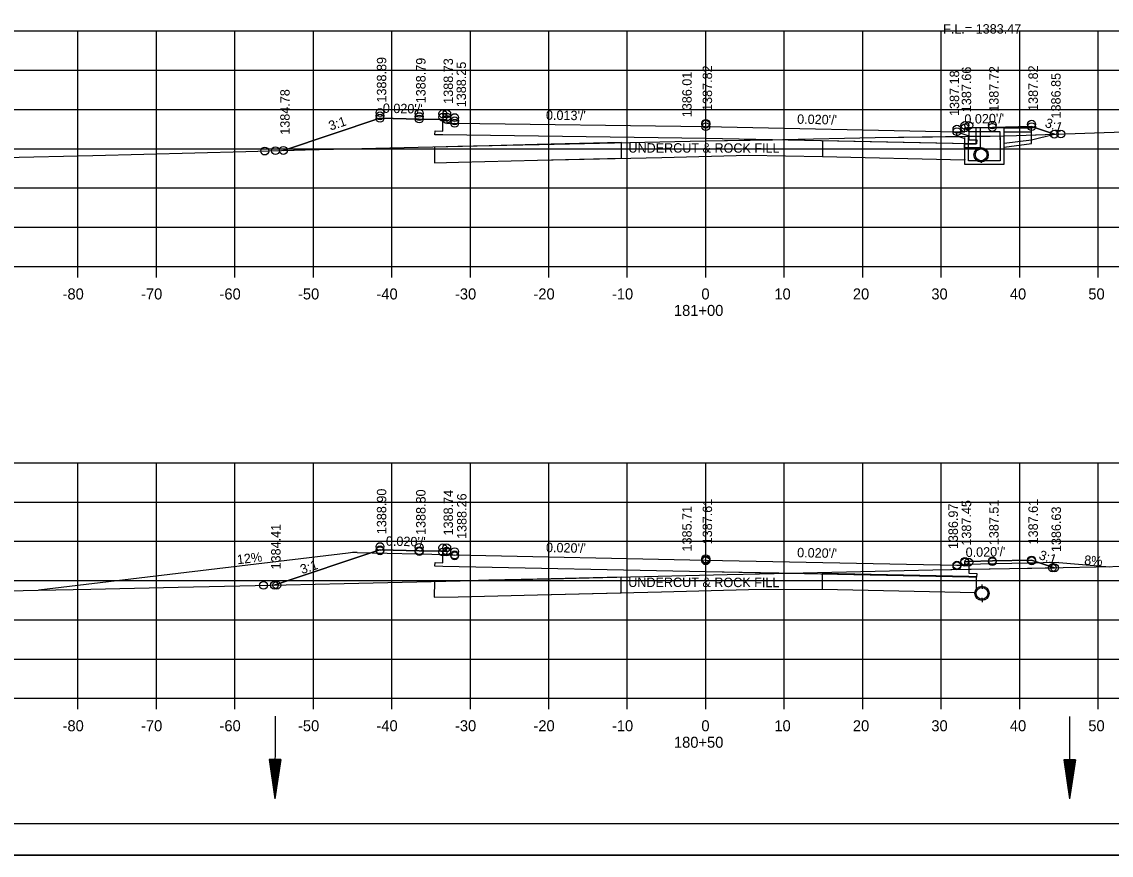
# Model space of a CAD drawing. Extents: x 1374311 to 1383814, y 384102 to 406278.
# Drawn here: x 1382552.9 to 1382691.7, y 397958.3 to 398064.4 of the extents above; entities that cross this region are included whole.
import ezdxf

# ---------------------------------------------------------------- set-up
doc = ezdxf.new("R2010")
doc.units = 0
for name, color, linetype in [('R_Axis', 7, 'Continuous'), ('R_Axis Annot', 7, 'Continuous'), ('R_Border', 7, 'Continuous'), ('R_Draft', 7, 'Continuous'), ('R_Drive', 7, 'Continuous'), ('R_Exist Surface', 7, 'Continuous'), ('R_Fin Surface', 7, 'Continuous'), ('R_Grid', 7, 'Continuous'), ('R_No Plot', 7, 'Continuous'), ('R_Water', 7, 'Continuous'), ('R_Water Annot', 7, 'Continuous'), ('R_Xsect Elev', 7, 'Continuous'), ('R_Xsect Slope', 7, 'Continuous')]:
    doc.layers.add(name, color=color, linetype=linetype)

msp = doc.modelspace()

# ---------------------------------------------------------------- linework, layer by layer
at = {"layer": 'R_Axis'}
for p, q in [((1382500.07, 398033.24), (1382780.07, 398033.24)), ((1382560.07, 398031.84), (1382560.07, 398033.24)), ((1382570.07, 398031.84), (1382570.07, 398033.24)), ((1382580.07, 398031.84), (1382580.07, 398033.24)), ((1382590.07, 398031.84), (1382590.07, 398033.24)), ((1382600.07, 398031.84), (1382600.07, 398033.24)), ((1382610.07, 398031.84), (1382610.07, 398033.24)), ((1382620.07, 398031.84), (1382620.07, 398033.24)), ((1382630.07, 398031.84), (1382630.07, 398033.24)), ((1382640.07, 398031.84), (1382640.07, 398033.24)), ((1382650.07, 398031.84), (1382650.07, 398033.24)), ((1382660.07, 398031.84), (1382660.07, 398033.24)), ((1382670.07, 398031.84), (1382670.07, 398033.24)), ((1382680.07, 398031.84), (1382680.07, 398033.24)), ((1382690.07, 398031.84), (1382690.07, 398033.24)), ((1382500.07, 397978.24), (1382780.07, 397978.24)), ((1382560.07, 397976.84), (1382560.07, 397978.24)), ((1382570.07, 397976.84), (1382570.07, 397978.24)), ((1382580.07, 397976.84), (1382580.07, 397978.24)), ((1382590.07, 397976.84), (1382590.07, 397978.24)), ((1382600.07, 397976.84), (1382600.07, 397978.24)), ((1382610.07, 397976.84), (1382610.07, 397978.24)), ((1382620.07, 397976.84), (1382620.07, 397978.24)), ((1382630.07, 397976.84), (1382630.07, 397978.24)), ((1382640.07, 397976.84), (1382640.07, 397978.24)), ((1382650.07, 397976.84), (1382650.07, 397978.24)), ((1382660.07, 397976.84), (1382660.07, 397978.24)), ((1382670.07, 397976.84), (1382670.07, 397978.24)), ((1382680.07, 397976.84), (1382680.07, 397978.24)), ((1382690.07, 397976.84), (1382690.07, 397978.24))]:
    msp.add_line(p, q, dxfattribs=at)
at = {"layer": 'R_Border'}
msp.add_line((1382798.25, 397962.24), (1382482.07, 397962.24), dxfattribs=at)
at = {"layer": 'R_Draft'}
for p, q in [((1382584.44, 397970.44), (1382585.18, 397965.44)), ((1382585.94, 397970.44), (1382584.44, 397970.44)), ((1382584.57, 397970.44), (1382585.18, 397966.28)), ((1382584.69, 397970.44), (1382585.19, 397967.14)), ((1382584.82, 397970.44), (1382585.19, 397967.97)), ((1382584.95, 397970.44), (1382585.19, 397968.82)), ((1382585.07, 397970.44), (1382585.19, 397969.65)), ((1382585.94, 397970.44), (1382585.18, 397965.44)), ((1382585.82, 397970.44), (1382585.18, 397966.28)), ((1382585.43, 397970.44), (1382585.19, 397968.82)), ((1382585.69, 397970.44), (1382585.19, 397967.14)), ((1382585.56, 397970.44), (1382585.19, 397967.97)), ((1382585.31, 397970.44), (1382585.19, 397969.65)), ((1382685.67, 397970.42), (1382686.42, 397965.42)), ((1382687.17, 397970.42), (1382685.67, 397970.42)), ((1382685.8, 397970.42), (1382686.42, 397966.26)), ((1382685.93, 397970.42), (1382686.42, 397967.12)), ((1382686.05, 397970.42), (1382686.42, 397967.95)), ((1382686.18, 397970.42), (1382686.42, 397968.8)), ((1382686.31, 397970.42), (1382686.42, 397969.63)), ((1382687.17, 397970.42), (1382686.42, 397965.42)), ((1382686.67, 397970.42), (1382686.42, 397968.8)), ((1382686.92, 397970.42), (1382686.42, 397967.12)), ((1382687.05, 397970.42), (1382686.42, 397966.26)), ((1382686.8, 397970.42), (1382686.42, 397967.95)), ((1382686.54, 397970.42), (1382686.42, 397969.63))]:
    msp.add_line(p, q, dxfattribs=at)
at = {"layer": 'R_Drive'}
for p, q in [((1382594.51, 397996.74), (1382555.09, 397992.01)), ((1382595.63, 397996.79), (1382607.07, 397996.57)), ((1382685.07, 397995.52), (1382673.07, 397995.28)), ((1382685.07, 397995.52), (1382691.56, 397994.99))]:
    msp.add_line(p, q, dxfattribs=at)
msp.add_arc((1382595.47, 397988.8), 8, 88.854, 96.843, dxfattribs=at)
at = {"layer": 'R_Exist Surface'}
for p, q in [((1382675.16, 398048.37), (1382675.17, 398048.29)), ((1382675.16, 398046.54), (1382675.17, 398046.46)), ((1382675.24, 397992.72), (1382675.28, 397992.33)), ((1382675.24, 397990.88), (1382675.28, 397990.5))]:
    msp.add_line(p, q, dxfattribs=at)
for points in [[(1382500.07, 398045.83), (1382513.61, 398046.18), (1382519.36, 398046.3), (1382520.45, 398046.33), (1382540.14, 398046.86), (1382544.42, 398046.97), (1382550.7, 398047.14), (1382561.98, 398047.37), (1382581.48, 398047.87), (1382585.99, 398048.01), (1382589.04, 398048.1), (1382603.41, 398048.43), (1382614.7, 398048.67), (1382618.86, 398048.78), (1382639.99, 398049.25), (1382649.9, 398049.4), (1382661.65, 398049.65), (1382676.32, 398049.85), (1382679.66, 398049.93), (1382693.35, 398050.37)], [(1382500.07, 397991.03), (1382524.52, 397991.34), (1382532.6, 397991.54), (1382540.05, 397991.71), (1382541.49, 397991.73), (1382555.01, 397992.01), (1382561.71, 397992.15), (1382572.86, 397992.38), (1382586.6, 397992.68), (1382593.98, 397992.84), (1382618.04, 397993.41), (1382620.27, 397993.46), (1382625.19, 397993.58), (1382642.81, 397994.01), (1382646.9, 397994.11), (1382652.48, 397994.23), (1382669, 397994.6), (1382678.76, 397994.79), (1382685.6, 397994.88), (1382698.21, 397995.15)]]:
    msp.add_lwpolyline(points, dxfattribs=at)
for centre in [(1382675.15, 398047.46), (1382675.26, 397991.61)]:
    msp.add_circle(centre, 0.917, dxfattribs=at)
at = {"layer": 'R_Fin Surface'}
for p, q in [((1382618.59, 398048.76), (1382612.46, 398048.61)), ((1382629.31, 398049.02), (1382618.59, 398048.76)), ((1382629.31, 398047.02), (1382629.31, 398049.02)), ((1382673.66, 398048.84), (1382654.96, 398049.25)), ((1382654.96, 398049.25), (1382654.96, 398047.25)), ((1382673.06, 398046.85), (1382673.08, 398048.85)), ((1382673.08, 398048.85), (1382673.66, 398048.84)), ((1382654.96, 398047.25), (1382673.08, 398046.84)), ((1382673.58, 397993.73), (1382654.88, 397994.14)), ((1382654.88, 397994.14), (1382654.88, 397992.14)), ((1382618.57, 397993.42), (1382612.44, 397993.27)), ((1382629.29, 397993.68), (1382618.57, 397993.42)), ((1382629.29, 397991.68), (1382629.29, 397993.68)), ((1382674.58, 397993.7), (1382673.58, 397993.73)), ((1382674.55, 397991.92), (1382674.58, 397993.7)), ((1382654.88, 397992.14), (1382674.45, 397991.71))]:
    msp.add_line(p, q, dxfattribs=at)
for points in [[(1382586.25, 398048.02), (1382598.55, 398052.12), (1382598.56, 398052.12), (1382603.56, 398052.02), (1382603.56, 398052.02), (1382603.56, 398052.02), (1382606.56, 398051.96), (1382607.06, 398051.96), (1382607.06, 398051.96), (1382607.06, 398051.96), (1382607.07, 398051.46), (1382607.07, 398051.46), (1382608.07, 398051.48), (1382608.09, 398051.48), (1382640.07, 398051.05), (1382640.09, 398051.05), (1382672.07, 398050.41), (1382672.07, 398050.41), (1382673.07, 398050.39), (1382673.07, 398050.39), (1382673.08, 398050.89), (1382673.58, 398050.89), (1382673.58, 398050.89), (1382673.58, 398050.89), (1382676.58, 398050.95), (1382681.58, 398051.05), (1382681.58, 398051.05), (1382681.58, 398051.05), (1382684.48, 398050.09)], [(1382673.58, 398050.89), (1382673.59, 398049.37), (1382674.59, 398049.36), (1382674.58, 398048.86), (1382673.58, 398048.88), (1382640.07, 398049.55), (1382606.56, 398050), (1382605.56, 398050.02), (1382605.57, 398050.52), (1382606.57, 398050.49), (1382606.56, 398051.96)], [(1382612.46, 398048.61), (1382608.49, 398048.51), (1382605.51, 398048.45)], [(1382605.51, 398048.45), (1382605.51, 398046.45), (1382608.54, 398046.51), (1382618.64, 398046.76), (1382629.31, 398047.02)], [(1382605.51, 398048.45), (1382605.51, 398046.45), (1382608.54, 398046.51), (1382618.64, 398046.76), (1382634.45, 398047.14), (1382645.53, 398047.41), (1382654.96, 398047.25)], [(1382585.09, 397992.65), (1382598.55, 397997.13), (1382598.56, 397997.14), (1382603.56, 397997.04), (1382603.56, 397997.04), (1382603.56, 397997.04), (1382606.56, 397996.98), (1382607.06, 397996.98), (1382607.06, 397996.98), (1382607.06, 397996.98), (1382607.07, 397996.48), (1382608.07, 397996.5), (1382608.07, 397996.5), (1382640.04, 397995.85), (1382640.07, 397995.85), (1382672.04, 397995.2), (1382672.07, 397995.2), (1382673.07, 397995.18), (1382673.07, 397995.18), (1382673.07, 397995.18), (1382673.08, 397995.68), (1382673.58, 397995.68), (1382673.58, 397995.68), (1382673.58, 397995.68), (1382676.58, 397995.74), (1382681.58, 397995.84), (1382681.58, 397995.84), (1382684.52, 397994.86), (1382684.52, 397994.86)], [(1382673.58, 397995.68), (1382673.59, 397994.16), (1382674.59, 397994.15), (1382674.58, 397993.65), (1382673.58, 397993.67), (1382640.07, 397994.35), (1382606.56, 397995.03), (1382605.56, 397995.05), (1382605.57, 397995.55), (1382606.57, 397995.51), (1382606.56, 397996.98)], [(1382605.49, 397993.11), (1382605.48, 397991.11), (1382608.52, 397991.17), (1382618.62, 397991.42), (1382629.29, 397991.68)], [(1382605.49, 397993.11), (1382605.48, 397991.11), (1382608.52, 397991.17), (1382618.62, 397991.42), (1382634.43, 397991.81), (1382645.51, 397992.08), (1382654.88, 397992.14)], [(1382612.44, 397993.27), (1382608.47, 397993.17), (1382605.49, 397993.11)]]:
    msp.add_lwpolyline(points, dxfattribs=at)
for centre, radius, start, end in [((1382673.13, 398046.9), 0.0806, 217.6001, 232.3662), ((1382675.32, 397991.42), 0.917, 147.2882, 162.0543)]:
    msp.add_arc(centre, radius, start, end, dxfattribs=at)
at = {"layer": 'R_Grid'}
for p, q in [((1382500.07, 398063.24), (1382780.07, 398063.24)), ((1382560.07, 398033.24), (1382560.07, 398063.24)), ((1382570.07, 398033.24), (1382570.07, 398063.24)), ((1382580.07, 398033.24), (1382580.07, 398063.24)), ((1382590.07, 398033.24), (1382590.07, 398063.24)), ((1382600.07, 398033.24), (1382600.07, 398063.24)), ((1382610.07, 398033.24), (1382610.07, 398063.24)), ((1382620.07, 398033.24), (1382620.07, 398063.24)), ((1382630.07, 398033.24), (1382630.07, 398063.24)), ((1382640.07, 398033.24), (1382640.07, 398063.24)), ((1382650.07, 398033.24), (1382650.07, 398063.24)), ((1382660.07, 398033.24), (1382660.07, 398063.24)), ((1382670.07, 398033.24), (1382670.07, 398063.24)), ((1382680.07, 398033.24), (1382680.07, 398063.24)), ((1382690.07, 398033.24), (1382690.07, 398063.24)), ((1382500.07, 398058.24), (1382780.07, 398058.24)), ((1382500.07, 398053.24), (1382780.07, 398053.24)), ((1382500.07, 398048.24), (1382780.07, 398048.24)), ((1382500.07, 398043.24), (1382780.07, 398043.24)), ((1382500.07, 398038.24), (1382780.07, 398038.24)), ((1382500.07, 398033.24), (1382780.07, 398033.24)), ((1382500.07, 398008.24), (1382780.07, 398008.24)), ((1382560.07, 397978.24), (1382560.07, 398008.24)), ((1382570.07, 397978.24), (1382570.07, 398008.24)), ((1382580.07, 397978.24), (1382580.07, 398008.24)), ((1382590.07, 397978.24), (1382590.07, 398008.24)), ((1382600.07, 397978.24), (1382600.07, 398008.24)), ((1382610.07, 397978.24), (1382610.07, 398008.24)), ((1382620.07, 397978.24), (1382620.07, 398008.24)), ((1382630.07, 397978.24), (1382630.07, 398008.24)), ((1382640.07, 397978.24), (1382640.07, 398008.24)), ((1382650.07, 397978.24), (1382650.07, 398008.24)), ((1382660.07, 397978.24), (1382660.07, 398008.24)), ((1382670.07, 397978.24), (1382670.07, 398008.24)), ((1382680.07, 397978.24), (1382680.07, 398008.24)), ((1382690.07, 397978.24), (1382690.07, 398008.24)), ((1382500.07, 398003.24), (1382780.07, 398003.24)), ((1382500.07, 397998.24), (1382780.07, 397998.24)), ((1382500.07, 397993.24), (1382780.07, 397993.24)), ((1382500.07, 397988.24), (1382780.07, 397988.24)), ((1382500.07, 397983.24), (1382780.07, 397983.24)), ((1382500.07, 397978.24), (1382780.07, 397978.24))]:
    msp.add_line(p, q, dxfattribs=at)
at = {"layer": 'R_No Plot'}
msp.add_line((1382469.67, 397958.26), (1382803, 397958.26), dxfattribs=at)
for points in [[(1382469.66, 398171.59), (1382803, 398171.59), (1382803, 397958.25), (1382469.66, 397958.25)], [(1382715.99, 398167.7), (1382715.99, 398157.82), (1382751.72, 398157.82), (1382751.72, 398154.9), (1382774.92, 398154.9), (1382774.92, 398130.56), (1382798.25, 398130.56), (1382798.25, 397962.24), (1382482.07, 397962.24), (1382482.07, 398167.7)], [(1382586.25, 398048.02), (1382589.04, 398048.1), (1382603.41, 398048.43), (1382614.7, 398048.67), (1382618.86, 398048.78), (1382639.99, 398049.25), (1382648.55, 398049.38), (1382640.07, 398049.55), (1382606.56, 398050), (1382605.56, 398050.02), (1382605.57, 398050.52), (1382606.57, 398050.49), (1382606.56, 398051.96), (1382603.56, 398052.02), (1382603.56, 398052.02), (1382603.56, 398052.02), (1382598.56, 398052.12), (1382598.55, 398052.12)], [(1382673.59, 398049.82), (1382676.32, 398049.85), (1382679.66, 398049.93), (1382684.48, 398050.09), (1382681.58, 398051.05), (1382681.58, 398051.05), (1382681.58, 398051.05), (1382676.58, 398050.95), (1382673.58, 398050.89), (1382673.58, 398050.89)], [(1382648.55, 398049.38), (1382649.9, 398049.4), (1382661.65, 398049.65), (1382673.59, 398049.82), (1382673.59, 398049.37), (1382674.59, 398049.36), (1382674.58, 398048.86), (1382673.58, 398048.88)], [(1382585.09, 397992.65), (1382586.6, 397992.68), (1382593.98, 397992.84), (1382618.04, 397993.41), (1382620.27, 397993.46), (1382625.19, 397993.58), (1382642.81, 397994.01), (1382646.9, 397994.11), (1382649.37, 397994.16), (1382640.07, 397994.35), (1382606.56, 397995.03), (1382605.56, 397995.05), (1382605.57, 397995.55), (1382606.57, 397995.51), (1382606.56, 397996.98), (1382603.56, 397997.04), (1382603.56, 397997.04), (1382603.56, 397997.04), (1382598.56, 397997.14), (1382598.55, 397997.13)], [(1382673.59, 397994.69), (1382678.76, 397994.79), (1382684.52, 397994.86), (1382684.52, 397994.86), (1382681.58, 397995.84), (1382681.58, 397995.84), (1382676.58, 397995.74), (1382673.58, 397995.68), (1382673.58, 397995.68)], [(1382649.37, 397994.16), (1382652.48, 397994.23), (1382669, 397994.6), (1382673.59, 397994.69), (1382673.59, 397994.16), (1382674.59, 397994.15), (1382674.58, 397993.65), (1382673.58, 397993.67)]]:
    msp.add_lwpolyline(points, close=True, dxfattribs=at)
for centre in [(1382598.56, 398052.84), (1382598.56, 398052.43), (1382598.56, 398052.12), (1382603.56, 398052.74), (1382603.56, 398052.33), (1382603.56, 398052.02), (1382606.56, 398052.68), (1382606.56, 398052.27), (1382607.06, 398052.68), (1382607.06, 398052.27), (1382607.06, 398051.96), (1382608.07, 398052.2), (1382608.07, 398051.79), (1382608.07, 398051.48), (1382640.07, 398051.46), (1382640.07, 398051.36), (1382640.07, 398051.05), (1382672.07, 398050.72), (1382672.07, 398050.72), (1382672.07, 398050.41), (1382673.08, 398051.2), (1382673.08, 398051.2), (1382673.08, 398050.89), (1382673.58, 398051.2), (1382673.58, 398051.2), (1382676.58, 398051.26), (1382676.58, 398051.26), (1382676.58, 398050.95), (1382681.58, 398051.36), (1382681.58, 398051.36), (1382681.58, 398051.05), (1382684.48, 398050.09), (1382685.31, 398050.11), (1382685.31, 398050.11), (1382583.88, 398047.94), (1382583.88, 398047.94), (1382585.24, 398047.99), (1382585.24, 398047.99), (1382586.25, 398048.02), (1382586.25, 398048.02), (1382598.56, 397997.56), (1382598.56, 397997.14), (1382598.56, 397997.03), (1382603.56, 397997.46), (1382603.56, 397997.04), (1382603.56, 397996.93), (1382606.56, 397997.4), (1382606.56, 397996.87), (1382607.06, 397997.4), (1382607.06, 397996.98), (1382607.06, 397996.87), (1382608.07, 397996.92), (1382608.07, 397996.5), (1382608.07, 397996.39), (1382640.07, 397996.01), (1382640.07, 397995.85), (1382640.07, 397995.75), (1382672.07, 397995.2), (1382672.07, 397995.1), (1382672.07, 397995.1), (1382673.08, 397995.68), (1382673.08, 397995.58), (1382673.08, 397995.58), (1382673.58, 397995.58), (1382673.58, 397995.58), (1382676.58, 397995.74), (1382676.58, 397995.64), (1382676.58, 397995.64), (1382681.58, 397995.84), (1382681.58, 397995.74), (1382681.58, 397995.74), (1382684.22, 397994.86), (1382684.22, 397994.86), (1382684.52, 397994.86), (1382583.72, 397992.62), (1382583.72, 397992.62), (1382585.09, 397992.65), (1382585.09, 397992.65), (1382585.42, 397992.65), (1382585.42, 397992.65)]:
    msp.add_circle(centre, 0.5, dxfattribs=at)
at = {"layer": 'R_Water'}
for p, q in [((1382673.24, 398050.73), (1382673.32, 398050.89)), ((1382678.07, 398050.89), (1382673.32, 398050.89)), ((1382678.07, 398049.39), (1382678.07, 398050.89)), ((1382681.58, 398048.89), (1382681.58, 398050.89)), ((1382672.07, 398050.41), (1382673.57, 398049.89)), ((1382672.07, 398049.88), (1382673.07, 398049.54)), ((1382673.07, 398049.39), (1382673.07, 398049.54)), ((1382673.24, 398050.73), (1382673.57, 398050.39)), ((1382677.57, 398050.39), (1382673.57, 398050.39)), ((1382673.57, 398049.39), (1382673.57, 398049.89)), ((1382677.57, 398049.39), (1382677.57, 398050.39)), ((1382675.16, 398048.21), (1382675.17, 398048.12)), ((1382678.08, 398048.45), (1382681.58, 398048.89)), ((1382675.16, 398046.71), (1382675.17, 398046.62)), ((1382675.24, 397992.55), (1382675.28, 397992.17)), ((1382675.24, 397991.05), (1382675.28, 397990.67)), ((1382585.2, 397975.95), (1382585.18, 397965.44)), ((1382686.42, 397975.93), (1382686.42, 397965.42))]:
    msp.add_line(p, q, dxfattribs=at)
for points in [[(1382675.04, 398050.89), (1382675.04, 398048.36), (1382673.04, 398048.36), (1382673.04, 398048.86), (1382674.54, 398048.86), (1382674.54, 398050.88)], [(1382678.07, 398050.89), (1382679.58, 398050.89), (1382681.58, 398050.89)], [(1382672.07, 398049.88), (1382672.07, 398050.41)], [(1382678.06, 398049.66), (1382678.06, 398046.21), (1382675.56, 398046.21), (1382673.06, 398046.21), (1382673.06, 398049.66)], [(1382677.56, 398049.66), (1382677.56, 398046.71), (1382675.56, 398046.71), (1382673.56, 398046.71), (1382673.56, 398049.66)], [(1382678.07, 398050.39), (1382679.58, 398050.39), (1382681.58, 398050.39)], [(1382678.07, 398048.96), (1382681.58, 398049.39), (1382684.48, 398050.09)]]:
    msp.add_lwpolyline(points, dxfattribs=at)
for centre in [(1382675.15, 398047.46), (1382675.26, 397991.61)]:
    msp.add_circle(centre, 0.75, dxfattribs=at)

# ---------------------------------------------------------------- texts
at = {"layer": 'R_Axis Annot'}
for s, p in [('-80', (1382558.11, 398029.04)), ('-70', (1382568.11, 398029.04)), ('-60', (1382578.11, 398029.04)), ('-50', (1382588.11, 398029.04)), ('-40', (1382598.11, 398029.04)), ('-30', (1382608.11, 398029.04)), ('-20', (1382618.11, 398029.04)), ('-10', (1382628.11, 398029.04)), ('0', (1382639.51, 398029.04)), ('10', (1382648.81, 398029.04)), ('20', (1382658.81, 398029.04)), ('30', (1382668.81, 398029.04)), ('40', (1382678.81, 398029.04)), ('50', (1382688.81, 398029.04)), ('181+00', (1382636.01, 398026.94)), ('-80', (1382558.11, 397974.04)), ('-70', (1382568.11, 397974.04)), ('-60', (1382578.11, 397974.04)), ('-50', (1382588.11, 397974.04)), ('-40', (1382598.11, 397974.04)), ('-30', (1382608.11, 397974.04)), ('-20', (1382618.11, 397974.04)), ('-10', (1382628.11, 397974.04)), ('0', (1382639.51, 397974.04)), ('10', (1382648.81, 397974.04)), ('20', (1382658.81, 397974.04)), ('30', (1382668.81, 397974.04)), ('40', (1382678.81, 397974.04)), ('50', (1382688.81, 397974.04)), ('180+50', (1382636.01, 397971.94))]:
    msp.add_text(s, height=1.4, dxfattribs=at).set_placement(p)
at = {"layer": 'R_Drive'}
for s, rotation, p in [('12%', 6.843, (1382580.41, 397995.3)), ('8%', 356.7472, (1382688.26, 397995.25))]:
    msp.add_text(s, height=1.2, rotation=rotation, dxfattribs=at).set_placement(p)
at = {"layer": 'R_Fin Surface'}
for p in [(1382630.21, 398047.75), (1382630.19, 397992.42)]:
    msp.add_text('UNDERCUT & ROCK FILL', height=1.2, rotation=359.9073, dxfattribs=at).set_placement(p)
at = {"layer": 'R_Water Annot'}
msp.add_text('F.L.= 1383.47', height=1.2, dxfattribs=at).set_placement((1382670.31, 398062.9))
at = {"layer": 'R_Xsect Elev'}
for s, p in [('1388.89', (1382599.36, 398054.12)), ('1388.79', (1382604.36, 398054.02)), ('1388.73', (1382607.86, 398053.96)), ('1388.25', (1382609.52, 398053.52)), ('1386.01', (1382638.27, 398052.25)), ('1387.82', (1382640.87, 398053.05)), ('1387.18', (1382672.35, 398052.41)), ('1387.66', (1382673.88, 398052.89)), ('1387.72', (1382677.38, 398052.95)), ('1387.82', (1382682.38, 398053.05)), ('1386.85', (1382685.28, 398052.09)), ('1384.78', (1382587.05, 398050.02)), ('1388.90', (1382599.36, 397999.14)), ('1388.80', (1382604.36, 397999.04)), ('1388.74', (1382607.86, 397998.98)), ('1388.26', (1382609.58, 397998.53)), ('1387.61', (1382640.87, 397997.85)), ('1387.61', (1382682.38, 397997.84)), ('1385.71', (1382638.27, 397996.94)), ('1386.97', (1382672.19, 397997.24)), ('1387.45', (1382673.88, 397997.68)), ('1387.51', (1382677.38, 397997.74)), ('1386.63', (1382685.32, 397996.86)), ('1384.41', (1382585.89, 397994.65))]:
    msp.add_text(s, height=1.2, rotation=90, dxfattribs=at).set_placement(p)
at = {"layer": 'R_Xsect Slope'}
for s, rotation, p in [("0.020'/'", 358.8542, (1382598.91, 398052.81)), ('3:1', 18.4349, (1382592.25, 398050.54)), ("0.013'/'", 359.229, (1382619.7, 398051.93)), ("0.020'/'", 358.8542, (1382651.7, 398051.42)), ("0.020'/'", 1.1458, (1382673.03, 398051.41)), ('3:1', 341.5651, (1382683.19, 398051.04)), ("0.020'/'", 358.8542, (1382599.3, 397997.67)), ("0.020'/'", 358.8401, (1382619.7, 397996.86)), ("0.020'/'", 358.8401, (1382651.7, 397996.21)), ("0.020'/'", 1.1458, (1382673.19, 397996.23)), ('3:1', 341.5651, (1382682.42, 397996)), ('3:1', 18.4349, (1382588.63, 397994.04))]:
    msp.add_text(s, height=1.2, rotation=rotation, dxfattribs=at).set_placement(p)

doc.saveas('drawing.dxf')
